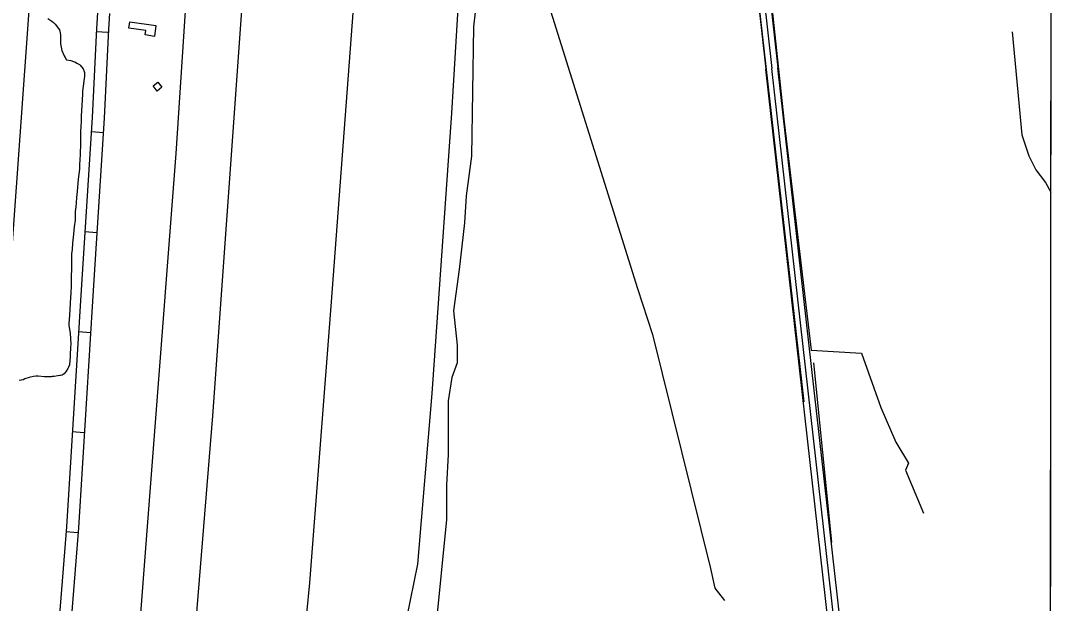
# Model space of a CAD drawing. Extents: x 3219052 to 3256913, y 800770 to 826146.
# Drawn here: x 3252081 to 3254658, y 810349 to 811802 of the extents above; entities that cross this region are included whole.
import ezdxf

# ---------------------------------------------------------------- set-up
doc = ezdxf.new("R2010")
doc.units = 0
for name, color, linetype in [('V-BLDG-OTLN', 7, 'Continuous'), ('V-GRID-FRAM', 7, 'Continuous'), ('V-ROAD-CNTR', 7, 'Continuous'), ('V-SITE-VEGE', 7, 'Continuous'), ('V-TOPO-SHOR', 7, 'Continuous')]:
    doc.layers.add(name, color=color, linetype=linetype)

msp = doc.modelspace()

# ---------------------------------------------------------------- linework, layer by layer
at = {"layer": 'V-BLDG-OTLN'}
for points in [[(3252352.869, 811799.033), (3252418.0840000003, 811789.594), (3252414.225, 811762.937), (3252390.839, 811766.322), (3252392.4590000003, 811777.517), (3252350.631, 811783.5750000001)], [(3252422.862, 811648.964), (3252433.1350000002, 811636.006), (3252421.182, 811626.532), (3252410.912, 811639.488)]]:
    msp.add_lwpolyline(points, close=True, dxfattribs=at)
at = {"layer": 'V-GRID-FRAM'}
for points in [[(3223248.62, 824370.115), (3254658.455, 824333.567), (3254645.2290000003, 806146.92), (3223219.523, 806183.487), (3223248.62, 824370.115)], [(3254658.455, 824333.5669999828), (3254645.2290000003, 806146.92)]]:
    msp.add_lwpolyline(points, dxfattribs=at)
at = {"layer": 'V-ROAD-CNTR'}
for p, q in [((3252299.040760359, 811772.6549687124), (3252269.0714917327, 811774.0125172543)), ((3252286.9863269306, 811522.6796986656), (3252257.050252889, 811524.6371130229)), ((3252270.674540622, 811273.2124149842), (3252240.7384665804, 811275.1698293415)), ((3252254.7215189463, 811023.7731818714), (3252224.7789881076, 811025.6292117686)), ((3252239.2546032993, 810774.2520941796), (3252209.3120724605, 810776.1081240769)), ((3252223.5442377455, 810524.4853012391), (3252193.638751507, 810526.864774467))]:
    msp.add_line(p, q, dxfattribs=at)
for points in [[(3253776.697409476, 812654.5726634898), (3253808.0303468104, 812607.856756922), (3253833.829295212, 812553.12786638), (3253851.381260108, 812501.1209703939), (3253858.4262460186, 812461.13305037), (3253860.881241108, 812423.7731250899), (3253867.63022761, 812326.2273201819), (3253890.2801823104, 812119.4257337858), (3253938.7330854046, 811680.7246111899)], [(3253789.1543845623, 812662.92764678), (3253821.116320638, 812615.274742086), (3253847.76526734, 812558.74285515), (3253865.9572309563, 812504.8419629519), (3253873.3402161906, 812462.9310467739), (3253875.847211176, 812424.78312307), (3253882.574197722, 812327.562317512), (3253905.19015249, 812121.065730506), (3253953.642055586, 811682.3716078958)], [(3253801.611359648, 812671.28263007), (3253834.202294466, 812622.6927272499), (3253861.701239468, 812564.35784392), (3253880.5332018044, 812508.5629555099), (3253888.2541863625, 812464.7290431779), (3253890.813181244, 812425.7931210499), (3253897.5181678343, 812328.897314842), (3253920.10012267, 812122.705727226), (3253968.5510257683, 811684.0186046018)], [(3252272.468702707, 811821.848157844), (3252269.4639862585, 811782.6772342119), (3252259.410162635, 811560.7288238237), (3252231.289305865, 811130.6573637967), (3252194.6508511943, 810539.5849567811), (3252145.755380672, 809925.061202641)], [(3252302.3832972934, 811819.585842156), (3252299.4120137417, 811780.8507657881), (3252289.3658373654, 811559.0711761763), (3252261.2286941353, 811128.7506362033), (3252224.577148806, 810537.4670432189), (3252175.692619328, 809923.080797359)], [(3254645.5836717, 809680.027612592), (3254560.61384164, 809617.4447377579), (3254532.18889849, 809597.695777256), (3254442.6840775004, 809531.4869096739), (3254406.9031490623, 809506.3299599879), (3254200.9095610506, 809441.330089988), (3254175.53961179, 809437.7800970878), (3254151.4686599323, 809448.1560763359), (3254142.611677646, 809456.9930586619), (3254134.777693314, 809470.8730309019), (3254127.258708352, 809489.9099928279), (3254128.868705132, 809544.7068832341), (3254133.782695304, 809761.8434489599), (3254139.7296834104, 809856.410259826), (3254094.84977317, 810301.6793692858), (3253938.737085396, 811680.68461127)], [(3254645.6136716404, 809720.299532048), (3254635.8306912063, 809708.279556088), (3254614.8337332, 809682.9016068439), (3254592.472777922, 809659.5396535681), (3254551.884859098, 809629.6447133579), (3254523.4479159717, 809609.887752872), (3254433.90909505, 809543.65388534), (3254400.175162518, 809519.935932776), (3254197.590567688, 809456.0120606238), (3254177.620607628, 809453.2170662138), (3254160.035642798, 809460.797051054), (3254154.662653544, 809466.1580403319), (3254148.348666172, 809477.345017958), (3254142.342678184, 809492.5519875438), (3254143.863675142, 809544.3168840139), (3254148.7716653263, 809761.202450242), (3254154.776653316, 809856.6932592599), (3254109.76474334, 810303.2753660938), (3253953.642055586, 811682.3716078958)], [(3254645.630671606, 809743.654485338), (3254603.622755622, 809692.881586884), (3254582.5327978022, 809670.84863095), (3254543.1558765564, 809641.8446889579), (3254514.706933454, 809622.079728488), (3254425.1341126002, 809555.820861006), (3254393.447175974, 809533.5419055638), (3254194.2715743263, 809470.69403126), (3254179.701603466, 809468.6540353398), (3254168.602625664, 809473.4380257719), (3254166.7136294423, 809475.323022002), (3254161.91963903, 809483.8170050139), (3254157.426648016, 809495.19398226), (3254158.8586451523, 809543.926884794), (3254163.7606353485, 809760.561451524), (3254169.8236232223, 809856.976258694), (3254124.67971351, 810304.871362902), (3253968.547025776, 811684.058604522)]]:
    msp.add_lwpolyline(points, dxfattribs=at)
at = {"layer": 'V-SITE-VEGE'}
for p, q in [((3253156.06, 811571.5040000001), (3253200.864, 812324.7940000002)), ((3253245.666, 812091.633), (3253209.826, 811786.7310000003)), ((3253209.826, 811786.7310000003), (3253205.343, 811463.8940000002)), ((3253106.7770000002, 810872.024), (3253156.06, 811571.5040000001)), ((3253205.343, 811463.8940000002), (3253191.904, 811365.2480000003)), ((3253191.904, 811365.2480000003), (3253187.423, 811297.992)), ((3253187.423, 811297.992), (3253173.982, 811181.412)), ((3253173.982, 811181.412), (3253160.541, 811078.2800000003)), ((3253160.541, 811078.2800000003), (3253169.501, 810993.0900000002)), ((3253169.501, 810993.0900000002), (3253169.501, 810948.2510000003)), ((3253169.501, 810948.2510000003), (3253156.06, 810912.3800000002)), ((3253156.06, 810912.3800000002), (3253147.1, 810854.09)), ((3253070.935, 810446.0590000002), (3253106.7770000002, 810872.024)), ((3253147.1, 810854.09), (3253147.1, 810719.5730000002)), ((3253147.1, 810719.5730000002), (3253142.619, 810643.351)), ((3253142.619, 810643.351), (3253142.619, 810558.1560000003)), ((3253142.619, 810558.1560000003), (3253111.254, 810244.2880000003)), ((3253044.053, 810311.5440000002), (3253070.935, 810446.0590000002))]:
    msp.add_line(p, q, dxfattribs=at)
for points in [[(3252148.362, 811807.684), (3252158.426, 811800.907), (3252162.256, 811797.5260000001), (3252166.565, 811793.18), (3252177.561, 811779.188), (3252178.972, 811771.971), (3252179.9080000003, 811766.197), (3252180.362, 811760.426), (3252180.291, 811744.079), (3252183.582, 811727.236), (3252189.294, 811714.234), (3252191.682, 811710.375), (3252195.022, 811704.5920000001), (3252205.59, 811702.621), (3252212.309, 811700.188), (3252217.11, 811698.724), (3252220.943, 811696.3030000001), (3252227.182, 811692.912), (3252229.094, 811690.981), (3252236.269, 811682.295), (3252239.123, 811675.551), (3252239.592, 811673.145), (3252239.541, 811661.606), (3252239.048, 811658.243), (3252238.534, 811651.034), (3252234.5810000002, 811626.532), (3252234.544, 811618.359), (3252234.001, 811604.42), (3252231.9, 811564.044), (3252231.841, 811550.582), (3252230.827, 811538.568), (3252230.286, 811525.109), (3252230.2, 811505.878), (3252229.674, 811495.304), (3252229.076, 811468.865), (3252228.529, 811453.964), (3252227.524, 811443.871), (3252227.47, 811431.851), (3252225.492, 811419.36), (3252223.9930000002, 811406.386), (3252221.455, 811376.109), (3252219.946, 811361.212), (3252218.926, 811347.7540000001), (3252217.921, 811337.664)], [(3252217.921, 811337.664), (3252216.907, 811326.127), (3252216.378, 811315.072), (3252216.3310000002, 811304.496), (3252214.3340000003, 811287.6780000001), (3252212.329, 811269.4180000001), (3252210.308, 811247.31), (3252209.278, 811231.4500000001), (3252207.787, 811220.399), (3252207.738, 811209.3420000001), (3252207.136, 811182.421), (3252207.06, 811164.632), (3252206.525, 811152.617), (3252206.472, 811140.5970000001), (3252205.911, 811122.331), (3252205.383, 811111.2760000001), (3252202.305, 811067.539), (3252201.252, 811046.87), (3252201.2290000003, 811042.062), (3252204.029, 811022.337), (3252205.829, 810994.927), (3252205.315, 810987.237), (3252203.793, 810969.454), (3252204.248, 810963.68), (3252203.247, 810954.071), (3252202.237, 810943.5), (3252200.289, 810937.736), (3252198.352, 810934.382), (3252194.477, 810928.15), (3252189.1580000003, 810921.443), (3252183.856, 810918.1), (3252180.485, 810917.152), (3252178.083, 810917.164), (3252173.751, 810916.22), (3252164.13, 810914.821), (3252159.319, 810914.363), (3252156.915, 810913.892), (3252140.568, 810913.963), (3252124.227, 810914.997), (3252118.9390000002, 810915.02), (3252112.686, 810914.5650000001), (3252104.986, 810912.679), (3252102.1, 810912.21), (3252091.024, 810908.4130000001), (3252086.6890000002, 810906.511), (3252077.065, 810904.628)]]:
    msp.add_lwpolyline(points, dxfattribs=at)
at = {"layer": 'V-TOPO-SHOR'}
msp.add_line((3254103.3123528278, 810500.9305143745), (3254059.129007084, 810948.7720111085), dxfattribs=at)
for points in [[(3253302.9070243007, 812814.2419088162), (3253336.444860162, 812255.3532314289), (3253356.6883218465, 811977.6370712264), (3253363.5719369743, 811949.8552706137), (3253618.7094539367, 811133.6539383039), (3253656.6493589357, 811019.0340053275), (3253801.205276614, 810435.6161924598), (3253811.516149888, 810387.001678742), (3253835.7470223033, 810355.7125981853)], [(3253005.0291647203, 809798.6353233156), (3252794.191388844, 810222.5296612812), (3252787.3004990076, 810246.8405554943), (3252801.504211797, 810399.531338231), (3252855.0154748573, 811090.1325910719), (3252940.71060767, 812231.88620345), (3252980.047256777, 812783.6802991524)], [(3252709.2583599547, 812756.4804752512), (3252630.926973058, 811816.0248846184), (3252559.4137289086, 810816.549335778), (3252466.791332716, 809681.7520856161), (3252459.7476739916, 809633.1739454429), (3252926.8432720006, 808927.5978606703), (3252951.6997693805, 809194.8067304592), (3252994.398204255, 809694.5299554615)], [(3252250.261720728, 808625.1600353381), (3252468.6359834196, 811470.991711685), (3252549.483907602, 812703.0160626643)], [(3252152.2785289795, 812547.863684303), (3252006.413733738, 810516.1170432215), (3251975.3472346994, 809206.3226202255)], [(3254034.6289704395, 810851.6375548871), (3253911.953323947, 811938.2931474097), (3253850.597313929, 812472.9436776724), (3253652.6610779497, 812428.236552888), (3253711.3536742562, 812278.8639076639), (3253738.742640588, 812098.3185772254), (3253804.3334014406, 811928.1059441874)], [(3253951.2608742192, 812476.2036175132), (3253892.2554654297, 812476.3272875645), (3253898.935388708, 812351.3601077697), (3253984.0421403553, 811556.3406745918), (3254052.2526666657, 810980.0247181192), (3254177.1907476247, 810972.8210158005), (3254225.4997235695, 810837.3538203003), (3254263.4978262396, 810750.5011385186), (3254294.6268632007, 810698.3720701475), (3254287.6486768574, 810681.0320875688), (3254332.5449440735, 810573.3394179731)], [(3254553.729096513, 811773.814725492), (3254577.4871128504, 811516.9167289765), (3254594.732524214, 811464.8167594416), (3254612.0143091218, 811430.0713219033), (3254636.245181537, 811398.7822413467), (3254650.0778841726, 811374.4567977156)]]:
    msp.add_lwpolyline(points, dxfattribs=at)

doc.saveas('drawing.dxf')
